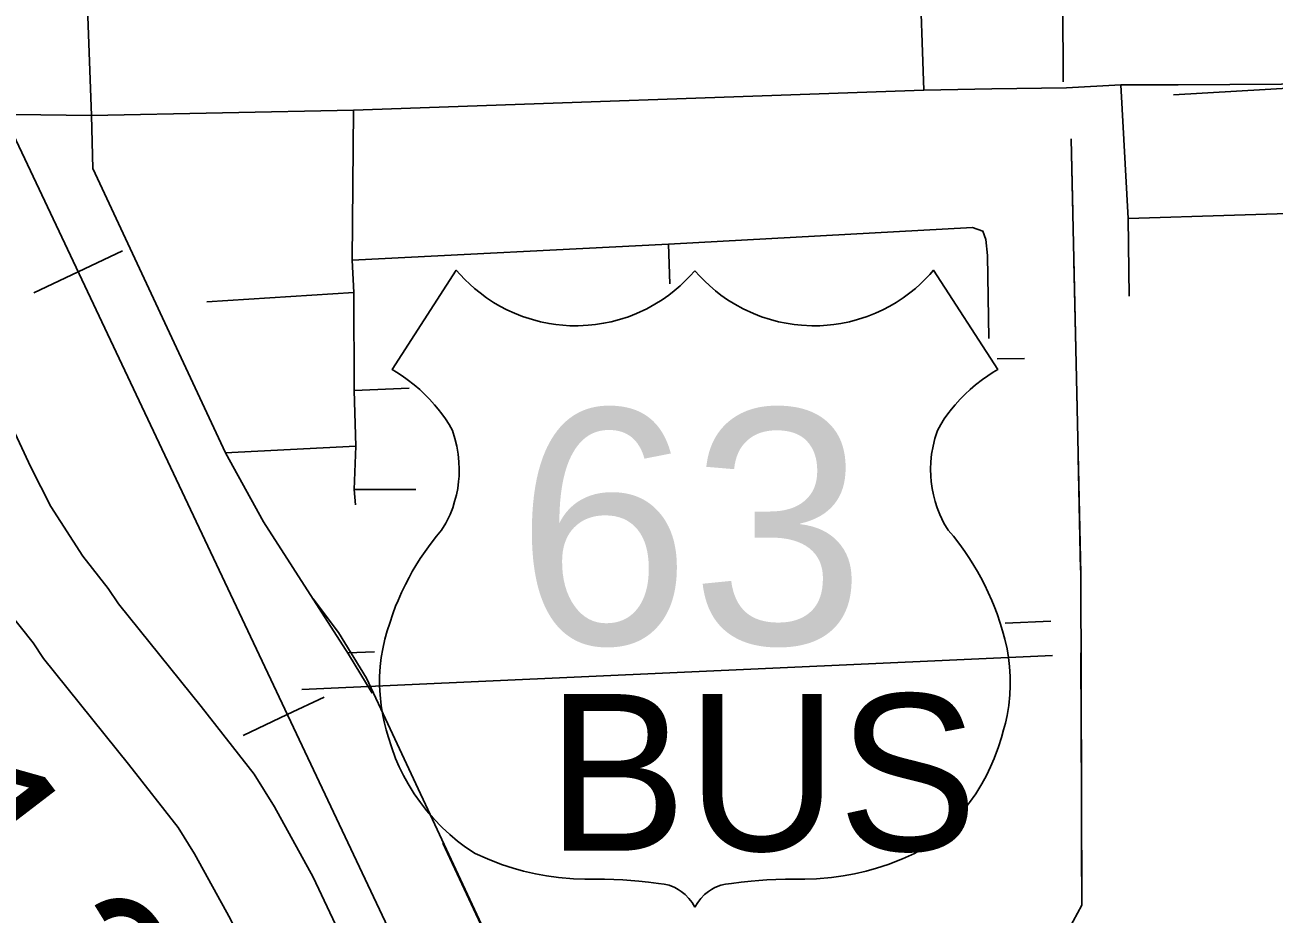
# Model space of a CAD drawing. Extents: x 1671357 to 13005564, y 567358 to 14261451.
# Drawn here: x 12758298.362 to 12758299.486, y 14259945.948 to 14259946.748 of the extents above; entities that cross this region are included whole.
import ezdxf

# ---------------------------------------------------------------- set-up
doc = ezdxf.new("R2010")
doc.units = 0
for name, color, linetype in [('15', 7, 'Continuous'), ('22', 7, 'Continuous'), ('31', 7, 'Continuous'), ('32', 7, 'Continuous'), ('33', 7, 'Continuous'), ('34', 7, 'Continuous'), ('40', 7, 'Continuous'), ('43', 7, 'Continuous'), ('48', 7, 'Continuous'), ('49', 7, 'Continuous')]:
    doc.layers.add(name, color=color, linetype=linetype)

msp = doc.modelspace()

# ---------------------------------------------------------------- linework, layer by layer
at = {"layer": '15'}
for points in [[(12758298.2233, 14259946.6571), (12758298.3667, 14259946.3498), (12758298.3849, 14259946.3144), (12758298.4135, 14259946.2697), (12758298.4365, 14259946.2408), (12758298.4458, 14259946.2268), (12758298.5202, 14259946.1345), (12758298.5678, 14259946.0735), (12758298.5861, 14259946.0441), (12758298.6209, 14259945.9809), (12758298.9171, 14259945.3531), (12758299.0522, 14259945.075), (12758299.5726, 14259943.9792)], [(12758299.4787, 14259943.9824), (12758298.9769, 14259945.0388), (12758298.8418, 14259945.317), (12758298.5465, 14259945.943), (12758298.5141, 14259946.0019), (12758298.4993, 14259946.0256), (12758298.4548, 14259946.0826), (12758298.3783, 14259946.1775), (12758298.3689, 14259946.1917), (12758298.3456, 14259946.2211), (12758298.3125, 14259946.2727), (12758298.2918, 14259946.313), (12758298.1478, 14259946.6216)]]:
    msp.add_lwpolyline(points, dxfattribs=at)
at = {"layer": '22'}
for points in [[(12758298.9646, 14259946.5267), (12758298.9602, 14259946.5218), (12758298.956, 14259946.5175), (12758298.9513, 14259946.513), (12758298.9461, 14259946.5086), (12758298.9411, 14259946.5048), (12758298.9351, 14259946.5005), (12758298.9286, 14259946.4965), (12758298.9213, 14259946.4925), (12758298.9119, 14259946.4881), (12758298.9048, 14259946.4853), (12758298.8966, 14259946.4827), (12758298.8892, 14259946.4808), (12758298.8824, 14259946.4794), (12758298.8752, 14259946.4783), (12758298.8685, 14259946.4776), (12758298.8594, 14259946.4771), (12758298.8521, 14259946.4772), (12758298.8456, 14259946.4776), (12758298.8395, 14259946.4783), (12758298.8333, 14259946.4792), (12758298.8255, 14259946.4808), (12758298.8183, 14259946.4827), (12758298.8095, 14259946.4855), (12758298.8021, 14259946.4885), (12758298.7953, 14259946.4916), (12758298.7891, 14259946.4948), (12758298.7834, 14259946.4982), (12758298.777, 14259946.5024), (12758298.7712, 14259946.5067), (12758298.7661, 14259946.5108), (12758298.7619, 14259946.5146), (12758298.7575, 14259946.5188), (12758298.7533, 14259946.5233), (12758298.7498, 14259946.5272), (12758298.692, 14259946.4379), (12758298.6961, 14259946.4354), (12758298.7011, 14259946.4322), (12758298.7057, 14259946.4289), (12758298.7119, 14259946.424), (12758298.7169, 14259946.4198), (12758298.7213, 14259946.4157), (12758298.7257, 14259946.4111), (12758298.7303, 14259946.406), (12758298.7336, 14259946.4021), (12758298.7369, 14259946.3979), (12758298.7402, 14259946.3933), (12758298.7434, 14259946.3884), (12758298.7463, 14259946.3828), (12758298.7486, 14259946.3758), (12758298.7503, 14259946.3689), (12758298.7515, 14259946.3615), (12758298.7522, 14259946.3547), (12758298.7525, 14259946.348), (12758298.7523, 14259946.3419), (12758298.7519, 14259946.3369), (12758298.7511, 14259946.3308), (12758298.7499, 14259946.3251), (12758298.7483, 14259946.3189), (12758298.7466, 14259946.3134), (12758298.7442, 14259946.3073), (12758298.7405, 14259946.2995), (12758298.7366, 14259946.2933), (12758298.732, 14259946.2877), (12758298.7263, 14259946.2804), (12758298.7217, 14259946.2741), (12758298.7174, 14259946.2677), (12758298.7135, 14259946.2615), (12758298.7102, 14259946.2559), (12758298.7073, 14259946.2506), (12758298.704, 14259946.2444), (12758298.7005, 14259946.2371), (12758298.6974, 14259946.23), (12758298.6952, 14259946.2246), (12758298.6927, 14259946.2179), (12758298.6899, 14259946.2095), (12758298.6876, 14259946.2026), (12758298.6855, 14259946.195), (12758298.6836, 14259946.1863), (12758298.6823, 14259946.1785), (12758298.6814, 14259946.1703), (12758298.6808, 14259946.1614), (12758298.6808, 14259946.1531), (12758298.6812, 14259946.1449), (12758298.6822, 14259946.1353), (12758298.6837, 14259946.1262), (12758298.6852, 14259946.1194), (12758298.6867, 14259946.1133), (12758298.6887, 14259946.1065), (12758298.6914, 14259946.098), (12758298.6952, 14259946.0877), (12758298.6985, 14259946.0802), (12758298.7023, 14259946.0724), (12758298.7065, 14259946.0647), (12758298.7119, 14259946.0559), (12758298.7175, 14259946.0479), (12758298.723, 14259946.0409), (12758298.7292, 14259946.0337), (12758298.7372, 14259946.0254), (12758298.7439, 14259946.0191), (12758298.7509, 14259946.0133)], [(12758298.9646, 14259946.5267), (12758298.969, 14259946.5218), (12758298.9732, 14259946.5175), (12758298.978, 14259946.513), (12758298.9831, 14259946.5086), (12758298.9881, 14259946.5048), (12758298.9941, 14259946.5005), (12758299.0006, 14259946.4965), (12758299.008, 14259946.4925), (12758299.0173, 14259946.4881), (12758299.0245, 14259946.4853), (12758299.0326, 14259946.4827), (12758299.04, 14259946.4808), (12758299.0469, 14259946.4794), (12758299.0541, 14259946.4783), (12758299.0607, 14259946.4776), (12758299.0698, 14259946.4771), (12758299.0772, 14259946.4772), (12758299.0836, 14259946.4776), (12758299.0897, 14259946.4783), (12758299.0959, 14259946.4792), (12758299.1037, 14259946.4808), (12758299.1109, 14259946.4827), (12758299.1197, 14259946.4855), (12758299.1272, 14259946.4885), (12758299.1339, 14259946.4916), (12758299.1401, 14259946.4948), (12758299.1458, 14259946.4982), (12758299.1522, 14259946.5024), (12758299.1581, 14259946.5067), (12758299.1631, 14259946.5108), (12758299.1674, 14259946.5146), (12758299.1717, 14259946.5188), (12758299.176, 14259946.5233), (12758299.1795, 14259946.5272), (12758299.2372, 14259946.4379), (12758299.2331, 14259946.4354), (12758299.2282, 14259946.4322), (12758299.2235, 14259946.4289), (12758299.2173, 14259946.424), (12758299.2124, 14259946.4198), (12758299.208, 14259946.4157), (12758299.2035, 14259946.4111), (12758299.1989, 14259946.406), (12758299.1956, 14259946.4021), (12758299.1924, 14259946.3979), (12758299.1891, 14259946.3933), (12758299.1859, 14259946.3884), (12758299.1829, 14259946.3828), (12758299.1807, 14259946.3758), (12758299.179, 14259946.3689), (12758299.1777, 14259946.3615), (12758299.177, 14259946.3547), (12758299.1768, 14259946.348), (12758299.177, 14259946.3419), (12758299.1774, 14259946.3369), (12758299.1782, 14259946.3308), (12758299.1793, 14259946.3251), (12758299.1809, 14259946.3189), (12758299.1827, 14259946.3134), (12758299.185, 14259946.3073), (12758299.1888, 14259946.2995), (12758299.1927, 14259946.2933), (12758299.1973, 14259946.2877), (12758299.203, 14259946.2804), (12758299.2075, 14259946.2741), (12758299.2118, 14259946.2677), (12758299.2158, 14259946.2615), (12758299.2191, 14259946.2559), (12758299.222, 14259946.2506), (12758299.2252, 14259946.2444), (12758299.2287, 14259946.2371), (12758299.2319, 14259946.23), (12758299.234, 14259946.2246), (12758299.2366, 14259946.2179), (12758299.2394, 14259946.2095), (12758299.2416, 14259946.2026), (12758299.2437, 14259946.195), (12758299.2457, 14259946.1863), (12758299.247, 14259946.1785), (12758299.2479, 14259946.1703), (12758299.2484, 14259946.1614), (12758299.2485, 14259946.1531), (12758299.2481, 14259946.1449), (12758299.2471, 14259946.1353), (12758299.2456, 14259946.1262), (12758299.2441, 14259946.1194), (12758299.2425, 14259946.1133), (12758299.2406, 14259946.1065), (12758299.2379, 14259946.098), (12758299.2341, 14259946.0877), (12758299.2308, 14259946.0802), (12758299.227, 14259946.0724), (12758299.2228, 14259946.0647), (12758299.2174, 14259946.0559), (12758299.2117, 14259946.0479), (12758299.2063, 14259946.0409), (12758299.2001, 14259946.0337), (12758299.1921, 14259946.0254), (12758299.1853, 14259946.0191), (12758299.1784, 14259946.0133)], [(12758298.7509, 14259946.0133), (12758298.7582, 14259946.0078), (12758298.7669, 14259946.0021), (12758298.7778, 14259945.9972), (12758298.7906, 14259945.9923), (12758298.801, 14259945.9889), (12758298.8104, 14259945.9863), (12758298.8211, 14259945.9838), (12758298.831, 14259945.982), (12758298.8418, 14259945.9805), (12758298.8553, 14259945.9794), (12758298.8656, 14259945.979), (12758298.8745, 14259945.979), (12758298.8831, 14259945.979), (12758298.8917, 14259945.9787), (12758298.8998, 14259945.9783), (12758298.9069, 14259945.9778), (12758298.914, 14259945.9772), (12758298.9229, 14259945.9763), (12758298.9317, 14259945.9752), (12758298.937, 14259945.9744), (12758298.9413, 14259945.9736), (12758298.9466, 14259945.9714), (12758298.9496, 14259945.9697), (12758298.9522, 14259945.968), (12758298.9558, 14259945.9651), (12758298.9593, 14259945.9616), (12758298.9621, 14259945.958), (12758298.9646, 14259945.9538)], [(12758299.1784, 14259946.0133), (12758299.1711, 14259946.0078), (12758299.1624, 14259946.0021), (12758299.1515, 14259945.9972), (12758299.1387, 14259945.9923), (12758299.1282, 14259945.9889), (12758299.1188, 14259945.9863), (12758299.1082, 14259945.9838), (12758299.0982, 14259945.982), (12758299.0875, 14259945.9805), (12758299.074, 14259945.9794), (12758299.0637, 14259945.979), (12758299.0548, 14259945.979), (12758299.0462, 14259945.979), (12758299.0376, 14259945.9787), (12758299.0294, 14259945.9783), (12758299.0223, 14259945.9778), (12758299.0153, 14259945.9772), (12758299.0063, 14259945.9763), (12758298.9976, 14259945.9752), (12758298.9923, 14259945.9744), (12758298.9879, 14259945.9736), (12758298.9827, 14259945.9714), (12758298.9797, 14259945.9697), (12758298.977, 14259945.968), (12758298.9734, 14259945.9651), (12758298.97, 14259945.9616), (12758298.9672, 14259945.958), (12758298.9646, 14259945.9538)]]:
    msp.add_lwpolyline(points, dxfattribs=at)
at = {"layer": '31'}
msp.add_lwpolyline([(12758302.4548, 14259946.7854), (12758301.5458, 14259946.757), (12758301.3412, 14259946.7523), (12758300.8608, 14259946.7415), (12758300.6934, 14259946.7381), (12758300.5726, 14259946.7339), (12758300.4989, 14259946.7308), (12758300.3795, 14259946.724), (12758300.2875, 14259946.7187), (12758300.2035, 14259946.7169), (12758300.0723, 14259946.7183), (12758300.0211, 14259946.7184), (12758299.9797, 14259946.717), (12758299.839, 14259946.7097), (12758299.5656, 14259946.695), (12758299.3954, 14259946.685)], dxfattribs=at)
at = {"layer": '32'}
for points in [[(12758299.2482, 14259944.6623), (12758299.3345, 14259944.7106), (12758299.3502, 14259944.7173), (12758299.3634, 14259944.7296), (12758299.3675, 14259944.7425), (12758299.3677, 14259944.7529), (12758299.3646, 14259944.7645), (12758299.3547, 14259944.7775), (12758299.3232, 14259944.8103), (12758299.3043, 14259944.8317), (12758299.2859, 14259944.8563), (12758299.2737, 14259944.8756), (12758299.2547, 14259944.9063), (12758299.0409, 14259945.3634), (12758298.6903, 14259946.1142), (12758298.669, 14259946.1599), (12758298.6438, 14259946.2011), (12758298.6209, 14259946.2315)], [(12758299.2866, 14259946.1802), (12758298.6107, 14259946.1496)]]:
    msp.add_lwpolyline(points, dxfattribs=at)
at = {"layer": '33'}
for points in [[(12758299.2795, 14259947.1388), (12758299.2606, 14259947.1434), (12758299.229, 14259947.142), (12758299.1551, 14259947.1362), (12758299.1708, 14259946.6894)], [(12758298.4123, 14259946.9094), (12758298.4214, 14259946.6665), (12758298.4226, 14259946.6187)], [(12758299.296, 14259946.6968), (12758299.2956, 14259946.8395)], [(12758299.3996, 14259946.6941), (12758299.5392, 14259946.6949), (12758299.8128, 14259946.7096), (12758299.9537, 14259946.717), (12758299.9957, 14259946.7184), (12758300.0475, 14259946.7183), (12758300.1785, 14259946.7168), (12758300.1804, 14259946.7169)], [(12758299.3996, 14259946.6941), (12758299.348, 14259946.6941), (12758299.2992, 14259946.6914), (12758299.2318, 14259946.6904), (12758299.1708, 14259946.6894), (12758298.6573, 14259946.6712), (12758298.4214, 14259946.6665), (12758298.3529, 14259946.6673), (12758298.3364, 14259946.6528), (12758298.3167, 14259946.6228), (12758298.3066, 14259946.6167), (12758298.2513, 14259946.5994)], [(12758299.348, 14259946.6941), (12758299.3547, 14259946.5736), (12758299.3557, 14259946.5039)], [(12758298.6573, 14259946.6712), (12758298.656, 14259946.5361), (12758298.6576, 14259946.507), (12758298.658, 14259946.4189), (12758298.6595, 14259946.3687), (12758298.6578, 14259946.3297), (12758298.659, 14259946.316)], [(12758298.4226, 14259946.6187), (12758298.542, 14259946.3628)], [(12758299.3547, 14259946.5736), (12758299.5461, 14259946.5798), (12758299.6935, 14259946.5837), (12758299.7011, 14259946.579), (12758299.7038, 14259946.5701), (12758299.7041, 14259946.563), (12758299.7046, 14259946.5037), (12758299.7036, 14259946.4739)], [(12758298.656, 14259946.5361), (12758298.9409, 14259946.5506), (12758299.2144, 14259946.5656), (12758299.2239, 14259946.5623), (12758299.2266, 14259946.5547), (12758299.2279, 14259946.5404), (12758299.2292, 14259946.4657)], [(12758298.9409, 14259946.5506), (12758298.9419, 14259946.5149)], [(12758299.2367, 14259946.4474), (12758299.2612, 14259946.4476)], [(12758298.658, 14259946.4189), (12758298.7075, 14259946.4211)], [(12758298.5417, 14259946.3628), (12758298.6595, 14259946.3687)], [(12758298.6578, 14259946.3297), (12758298.7135, 14259946.3297)]]:
    msp.add_lwpolyline(points, dxfattribs=at)
at = {"layer": '34'}
for points in [[(12758298.6576, 14259946.507), (12758298.5253, 14259946.4987)], [(12758298.542, 14259946.3628), (12758298.5762, 14259946.3007)], [(12758298.5762, 14259946.3007), (12758298.6529, 14259946.1815)], [(12758299.2851, 14259946.2112), (12758299.244, 14259946.2094)], [(12758298.6762, 14259946.1837), (12758298.6523, 14259946.1826)], [(12758298.6529, 14259946.1815), (12758298.6742, 14259946.1463)], [(12758298.7377, 14259946.0115), (12758298.84, 14259945.7924)]]:
    msp.add_lwpolyline(points, dxfattribs=at)
at = {"layer": '40'}
for p, q in [((12758298.4094, 14259946.5257), (12758298.4492, 14259946.5445)), ((12758298.4094, 14259946.5257), (12758298.3695, 14259946.5069)), ((12758298.5977, 14259946.1273), (12758298.6308, 14259946.1429)), ((12758298.5977, 14259946.1273), (12758298.5578, 14259946.1084))]:
    msp.add_line(p, q, dxfattribs=at)
msp.add_lwpolyline([(12758297.2486, 14259948.9822), (12758299.1441, 14259944.971), (12758299.1968, 14259944.8707), (12758299.2377, 14259944.8117), (12758299.2719, 14259944.7683), (12758299.3027, 14259944.7371), (12758299.3394, 14259944.7048), (12758299.37, 14259944.6783), (12758299.4523, 14259944.6262), (12758300.4257, 14259944.0898), (12758300.6095, 14259943.9892), (12758300.6598, 14259943.9544), (12758300.6911, 14259943.9243), (12758300.7319, 14259943.8844), (12758300.7614, 14259943.8425), (12758300.7854, 14259943.8036), (12758300.8228, 14259943.7248), (12758300.8391, 14259943.6795), (12758300.8534, 14259943.6342), (12758300.8627, 14259943.5971), (12758301.0674, 14259942.6711), (12758301.4683, 14259940.9978)], dxfattribs=at)
at = {"layer": '43'}
for points in [[(12758299.3032, 14259946.6455), (12758299.3119, 14259946.2541), (12758299.3129, 14259945.9555), (12758299.2974, 14259945.9267), (12758299.2867, 14259945.9205), (12758299.2512, 14259945.9143), (12758298.7851, 14259945.8961), (12758298.7354, 14259945.8782), (12758298.6995, 14259945.8596), (12758298.6809, 14259945.8538)], [(12758299.3032, 14259946.6455), (12758299.3047, 14259946.5794)], [(12758299.3056, 14259946.5353), (12758299.3086, 14259946.4032)], [(12758299.3095, 14259946.3591), (12758299.3118, 14259946.2573)], [(12758299.3121, 14259946.1828), (12758299.3126, 14259946.0506)], [(12758299.3127, 14259946.0066), (12758299.3129, 14259945.9555), (12758299.2974, 14259945.9267), (12758299.2867, 14259945.9205), (12758299.2512, 14259945.9143), (12758299.2512, 14259945.9143)]]:
    msp.add_lwpolyline(points, dxfattribs=at)
at = {"layer": '49'}
for points in [[(12758298.7509, 14259946.0133), (12758298.7439, 14259946.0191), (12758298.7372, 14259946.0254), (12758298.7292, 14259946.0337), (12758298.723, 14259946.0409), (12758298.7175, 14259946.0479), (12758298.7119, 14259946.0559), (12758298.7065, 14259946.0647), (12758298.7023, 14259946.0724), (12758298.6985, 14259946.0802), (12758298.6952, 14259946.0877), (12758298.6914, 14259946.098), (12758298.6887, 14259946.1065), (12758298.6867, 14259946.1133), (12758298.6852, 14259946.1194), (12758298.6837, 14259946.1262), (12758298.6822, 14259946.1353), (12758298.6812, 14259946.1449), (12758298.6808, 14259946.1531), (12758298.6808, 14259946.1614), (12758298.6814, 14259946.1703), (12758298.6823, 14259946.1785), (12758298.6836, 14259946.1863), (12758298.6855, 14259946.195), (12758298.6876, 14259946.2026), (12758298.6899, 14259946.2095), (12758298.6927, 14259946.2179), (12758298.6952, 14259946.2246), (12758298.6974, 14259946.23), (12758298.7005, 14259946.2371), (12758298.704, 14259946.2444), (12758298.7073, 14259946.2506), (12758298.7102, 14259946.2559), (12758298.7135, 14259946.2615), (12758298.7174, 14259946.2677), (12758298.7217, 14259946.2741), (12758298.7263, 14259946.2804), (12758298.732, 14259946.2877), (12758298.7366, 14259946.2933), (12758298.7405, 14259946.2995), (12758298.7442, 14259946.3073), (12758298.7466, 14259946.3134), (12758298.7483, 14259946.3189), (12758298.7499, 14259946.3251), (12758298.7511, 14259946.3308), (12758298.7519, 14259946.3369), (12758298.7523, 14259946.3419), (12758298.7525, 14259946.348), (12758298.7522, 14259946.3547), (12758298.7515, 14259946.3615), (12758298.7503, 14259946.3689), (12758298.7486, 14259946.3758), (12758298.7463, 14259946.3828), (12758298.7434, 14259946.3884), (12758298.7402, 14259946.3933), (12758298.7369, 14259946.3979), (12758298.7336, 14259946.4021), (12758298.7303, 14259946.406), (12758298.7257, 14259946.4111), (12758298.7213, 14259946.4157), (12758298.7169, 14259946.4198), (12758298.7119, 14259946.424), (12758298.7057, 14259946.4289), (12758298.7011, 14259946.4322), (12758298.6961, 14259946.4354), (12758298.692, 14259946.4379), (12758298.7498, 14259946.5272), (12758298.7533, 14259946.5233), (12758298.7575, 14259946.5188), (12758298.7619, 14259946.5146), (12758298.7661, 14259946.5108), (12758298.7712, 14259946.5067), (12758298.777, 14259946.5024), (12758298.7834, 14259946.4982), (12758298.7891, 14259946.4948), (12758298.7953, 14259946.4916), (12758298.8021, 14259946.4885), (12758298.8095, 14259946.4855), (12758298.8183, 14259946.4827), (12758298.8255, 14259946.4808), (12758298.8333, 14259946.4792), (12758298.8395, 14259946.4783), (12758298.8456, 14259946.4776), (12758298.8521, 14259946.4772), (12758298.8594, 14259946.4771), (12758298.8685, 14259946.4776), (12758298.8752, 14259946.4783), (12758298.8824, 14259946.4794), (12758298.8892, 14259946.4808), (12758298.8966, 14259946.4827), (12758298.9048, 14259946.4853), (12758298.9119, 14259946.4881), (12758298.9213, 14259946.4925), (12758298.9286, 14259946.4965), (12758298.9351, 14259946.5005), (12758298.9411, 14259946.5048), (12758298.9461, 14259946.5086), (12758298.9513, 14259946.513), (12758298.956, 14259946.5175), (12758298.9602, 14259946.5218), (12758298.9646, 14259946.5267)], [(12758298.9646, 14259946.5267), (12758298.969, 14259946.5218), (12758298.9732, 14259946.5175), (12758298.978, 14259946.513), (12758298.9831, 14259946.5086), (12758298.9881, 14259946.5048), (12758298.9941, 14259946.5005), (12758299.0006, 14259946.4965), (12758299.008, 14259946.4925), (12758299.0173, 14259946.4881), (12758299.0245, 14259946.4853), (12758299.0326, 14259946.4827), (12758299.04, 14259946.4808), (12758299.0469, 14259946.4794), (12758299.0541, 14259946.4783), (12758299.0607, 14259946.4776), (12758299.0698, 14259946.4771), (12758299.0772, 14259946.4772), (12758299.0836, 14259946.4776), (12758299.0897, 14259946.4783), (12758299.0959, 14259946.4792), (12758299.1037, 14259946.4808), (12758299.1109, 14259946.4827), (12758299.1197, 14259946.4855), (12758299.1272, 14259946.4885), (12758299.1339, 14259946.4916), (12758299.1401, 14259946.4948), (12758299.1458, 14259946.4982), (12758299.1522, 14259946.5024), (12758299.1581, 14259946.5067), (12758299.1631, 14259946.5108), (12758299.1674, 14259946.5146), (12758299.1717, 14259946.5188), (12758299.176, 14259946.5233), (12758299.1795, 14259946.5272), (12758299.2372, 14259946.4379), (12758299.2331, 14259946.4354), (12758299.2282, 14259946.4322), (12758299.2235, 14259946.4289), (12758299.2173, 14259946.424), (12758299.2124, 14259946.4198), (12758299.208, 14259946.4157), (12758299.2035, 14259946.4111), (12758299.1989, 14259946.406), (12758299.1956, 14259946.4021), (12758299.1924, 14259946.3979), (12758299.1891, 14259946.3933), (12758299.1859, 14259946.3884), (12758299.1829, 14259946.3828), (12758299.1807, 14259946.3758), (12758299.179, 14259946.3689), (12758299.1777, 14259946.3615), (12758299.177, 14259946.3547), (12758299.1768, 14259946.348), (12758299.177, 14259946.3419), (12758299.1774, 14259946.3369), (12758299.1782, 14259946.3308), (12758299.1793, 14259946.3251), (12758299.1809, 14259946.3189), (12758299.1827, 14259946.3134), (12758299.185, 14259946.3073), (12758299.1888, 14259946.2995), (12758299.1927, 14259946.2933), (12758299.1973, 14259946.2877), (12758299.203, 14259946.2804), (12758299.2075, 14259946.2741), (12758299.2118, 14259946.2677), (12758299.2158, 14259946.2615), (12758299.2191, 14259946.2559), (12758299.222, 14259946.2506), (12758299.2252, 14259946.2444), (12758299.2287, 14259946.2371), (12758299.2319, 14259946.23), (12758299.234, 14259946.2246), (12758299.2366, 14259946.2179), (12758299.2394, 14259946.2095), (12758299.2416, 14259946.2026), (12758299.2437, 14259946.195), (12758299.2457, 14259946.1863), (12758299.247, 14259946.1785), (12758299.2479, 14259946.1703), (12758299.2484, 14259946.1614), (12758299.2485, 14259946.1531), (12758299.2481, 14259946.1449), (12758299.2471, 14259946.1353), (12758299.2456, 14259946.1262), (12758299.2441, 14259946.1194), (12758299.2425, 14259946.1133), (12758299.2406, 14259946.1065), (12758299.2379, 14259946.098), (12758299.2341, 14259946.0877), (12758299.2308, 14259946.0802), (12758299.227, 14259946.0724), (12758299.2228, 14259946.0647), (12758299.2174, 14259946.0559), (12758299.2117, 14259946.0479), (12758299.2063, 14259946.0409), (12758299.2001, 14259946.0337), (12758299.1921, 14259946.0254), (12758299.1853, 14259946.0191), (12758299.1784, 14259946.0133)], [(12758298.9646, 14259945.9538), (12758298.9621, 14259945.958), (12758298.9593, 14259945.9616), (12758298.9558, 14259945.9651), (12758298.9522, 14259945.968), (12758298.9496, 14259945.9697), (12758298.9466, 14259945.9714), (12758298.9413, 14259945.9736), (12758298.937, 14259945.9744), (12758298.9317, 14259945.9752), (12758298.9229, 14259945.9763), (12758298.914, 14259945.9772), (12758298.9069, 14259945.9778), (12758298.8998, 14259945.9783), (12758298.8917, 14259945.9787), (12758298.8831, 14259945.979), (12758298.8745, 14259945.979), (12758298.8656, 14259945.979), (12758298.8553, 14259945.9794), (12758298.8418, 14259945.9805), (12758298.831, 14259945.982), (12758298.8211, 14259945.9838), (12758298.8104, 14259945.9863), (12758298.801, 14259945.9889), (12758298.7906, 14259945.9923), (12758298.7778, 14259945.9972), (12758298.7669, 14259946.0021), (12758298.7582, 14259946.0078), (12758298.7509, 14259946.0133)], [(12758299.1784, 14259946.0133), (12758299.1711, 14259946.0078), (12758299.1624, 14259946.0021), (12758299.1515, 14259945.9972), (12758299.1387, 14259945.9923), (12758299.1282, 14259945.9889), (12758299.1188, 14259945.9863), (12758299.1082, 14259945.9838), (12758299.0982, 14259945.982), (12758299.0875, 14259945.9805), (12758299.074, 14259945.9794), (12758299.0637, 14259945.979), (12758299.0548, 14259945.979), (12758299.0462, 14259945.979), (12758299.0376, 14259945.9787), (12758299.0294, 14259945.9783), (12758299.0223, 14259945.9778), (12758299.0153, 14259945.9772), (12758299.0063, 14259945.9763), (12758298.9976, 14259945.9752), (12758298.9923, 14259945.9744), (12758298.9879, 14259945.9736), (12758298.9827, 14259945.9714), (12758298.9797, 14259945.9697), (12758298.977, 14259945.968), (12758298.9734, 14259945.9651), (12758298.97, 14259945.9616), (12758298.9672, 14259945.958), (12758298.9646, 14259945.9538)]]:
    msp.add_lwpolyline(points, dxfattribs=at)

# ---------------------------------------------------------------- texts
at = {"layer": '22'}
for s, height, p in [('63', 0.21153, (12758298.8035, 14259946.1906)), ('BUS', 0.14102, (12758298.8314, 14259946.0046))]:
    msp.add_text(s, height=height, dxfattribs=at).set_placement(p)
at = {"layer": '48'}
msp.add_text('1.2', height=0.14102, rotation=307.4801, dxfattribs=at).set_placement((12758298.238, 14259946.0237))
at = {"layer": '49'}
for s, height, p in [('63', 0.21153, (12758298.8035, 14259946.1906)), ('BUS', 0.14102, (12758298.8314, 14259946.0046))]:
    msp.add_text(s, height=height, dxfattribs=at).set_placement(p)

doc.saveas('drawing.dxf')
